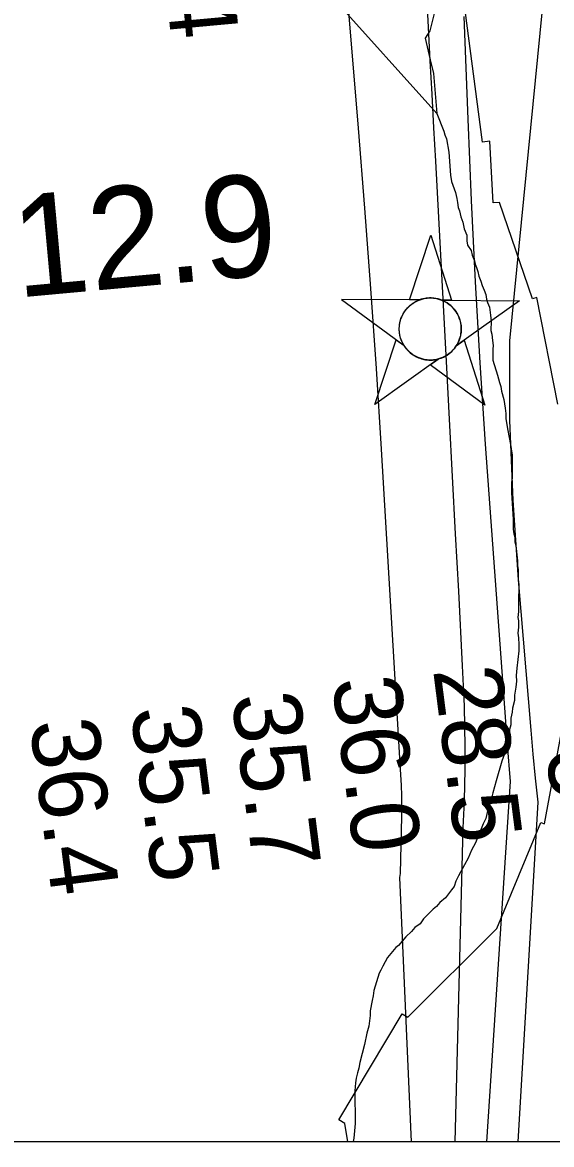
# Model space of a CAD drawing. Extents: x 3271442 to 3309282, y 752266 to 777610.
# Drawn here: x 3284369 to 3284889, y 757642 to 758745 of the extents above; entities that cross this region are included whole.
import ezdxf

# ---------------------------------------------------------------- set-up
doc = ezdxf.new("R2010")
doc.units = 0
for name, color, linetype in [('V-CHAN-NAID', 7, 'Continuous'), ('V-GRID-FRAM', 7, 'Continuous'), ('V-RIVR-RANG', 7, 'Continuous'), ('V-RRAP-RVMT', 7, 'Continuous'), ('V-SITE-VEGE', 7, 'Continuous'), ('V-SURV-IDEN', 7, 'Continuous'), ('V-TOPO-MAJR', 7, 'Continuous'), ('V-TOPO-MINR', 7, 'Continuous'), ('V-TOPO-SHOR', 7, 'Continuous'), ('V-WETL-SWMP', 7, 'Continuous')]:
    doc.layers.add(name, color=color, linetype=linetype)

msp = doc.modelspace()

# ---------------------------------------------------------------- linework, layer by layer
at = {"layer": 'V-CHAN-NAID'}
for points in [[(3284758.9, 758471.9), (3284749.3, 758472), (3284770.5, 758535.5), (3284790.7, 758471.7), (3284781.1, 758471.8), (3284779.5, 758472.3), (3284777.4, 758473), (3284775.4, 758473.4), (3284773.4, 758473.7), (3284772.2, 758473.8), (3284770.7, 758473.9), (3284768.9, 758473.9), (3284767.6, 758473.8), (3284765.7, 758473.6), (3284764.3, 758473.4), (3284762.5, 758473), (3284761, 758472.6), (3284759.9, 758472.3)], [(3284758.9, 758471.9), (3284682.4, 758472.5), (3284744, 758427.1), (3284742.9, 758429), (3284742.1, 758430.6), (3284741.3, 758432.6), (3284740.6, 758434.6), (3284740.2, 758435.9), (3284739.8, 758437.6), (3284739.6, 758439), (3284739.4, 758440.6), (3284739.3, 758442.3), (3284739.3, 758443.9), (3284739.4, 758446), (3284739.6, 758447.6), (3284740, 758449.8), (3284740.4, 758451.7), (3284741, 758453.6), (3284741.7, 758455.3), (3284742.4, 758456.9), (3284743.2, 758458.4), (3284744.3, 758460.2), (3284745.3, 758461.6), (3284746.3, 758462.9), (3284747.3, 758464.1), (3284748.6, 758465.4), (3284749.7, 758466.4), (3284751.4, 758467.8), (3284752.6, 758468.6), (3284754.3, 758469.7), (3284756, 758470.6), (3284757.5, 758471.3)], [(3284781.1, 758471.8), (3284857.6, 758471.2), (3284795.4, 758426.7), (3284796.3, 758428.2), (3284797.3, 758430), (3284798, 758431.6), (3284798.7, 758433.6), (3284799.3, 758435.4), (3284799.7, 758437), (3284800, 758439), (3284800.2, 758440.6), (3284800.3, 758442.8), (3284800.3, 758444.8), (3284800.1, 758447.1), (3284799.9, 758448.8), (3284799.4, 758451.1), (3284798.7, 758453.2), (3284798, 758455.2), (3284797.3, 758456.6), (3284796.3, 758458.5), (3284795.3, 758460.3), (3284794.1, 758462), (3284792.8, 758463.5), (3284791.5, 758464.9), (3284789.9, 758466.4), (3284788.1, 758467.8), (3284786.5, 758469), (3284784.6, 758470.1), (3284783.1, 758470.9)], [(3284777.4, 758413.8), (3284715.2, 758369.3), (3284736.3, 758432.7), (3284744, 758427.1), (3284744.6, 758426.1), (3284746, 758424.2), (3284747.2, 758422.8), (3284748.7, 758421.3), (3284750.1, 758420.1), (3284751.5, 758418.9), (3284752.9, 758417.9), (3284754.6, 758416.9), (3284756.3, 758416), (3284758.1, 758415.2), (3284759.6, 758414.6), (3284761.2, 758414.1), (3284763.4, 758413.5), (3284765, 758413.2), (3284767, 758413), (3284768.5, 758412.9), (3284770.4, 758412.8), (3284772.1, 758412.9), (3284773.8, 758413.1), (3284775.7, 758413.4)], [(3284795.4, 758426.7), (3284803.2, 758432.3), (3284823.4, 758368.5), (3284769.6, 758408.2), (3284777.4, 758413.8), (3284779, 758414.3), (3284780.6, 758414.8), (3284782.8, 758415.7), (3284784.5, 758416.6), (3284786.4, 758417.7), (3284788.1, 758418.9), (3284789.7, 758420.2), (3284791, 758421.4), (3284792.4, 758422.8), (3284793.6, 758424.2), (3284794.7, 758425.7)]]:
    msp.add_lwpolyline(points, close=True, dxfattribs=at)
msp.add_circle((3284769.8, 758443.4), 30.5, dxfattribs=at)
at = {"layer": 'V-GRID-FRAM'}
msp.add_lwpolyline([(3275591.3, 775827.4), (3307043.5, 775836.6), (3307056.7, 757650.8), (3275588.7, 757641.7), (3275591.3, 775827.4)], dxfattribs=at)
at = {"layer": 'V-RRAP-RVMT'}
for p, q in [((3284821.2, 758627.2), (3284802.4, 758769.2)), ((3284828.3, 758628.1), (3284821.2, 758627.2)), ((3284831.8, 758567.4), (3284828.3, 758628.1)), ((3284837.9, 758567.7), (3284831.8, 758567.4)), ((3284870.4, 758473), (3284837.9, 758567.7)), ((3284874.7, 758474.4), (3284870.4, 758473)), ((3284895.3, 758369.5), (3284874.7, 758474.4)), ((3284882, 757956.9), (3284898.8, 758046.9)), ((3284835.1, 757854.2), (3284878.5, 757958.2)), ((3284878.5, 757958.2), (3284882, 757956.9)), ((3284747.8, 757766.8), (3284835.1, 757854.2)), ((3284679.8, 757666), (3284742.3, 757770.2)), ((3284742.3, 757770.2), (3284747.8, 757766.8)), ((3284685.8, 757662.2), (3284679.8, 757666)), ((3284688.8, 757644.3), (3284685.8, 757662.2)), ((3285224.3, 757644.5), (3284688.8, 757644.3))]:
    msp.add_line(p, q, dxfattribs=at)
at = {"layer": 'V-SITE-VEGE'}
for p, q in [((3284774.4, 758756), (3284769.4, 758736.6)), ((3284769.4, 758736.6), (3284764.9, 758729.4)), ((3284764.9, 758729.4), (3284769.6, 758708.1)), ((3284769.6, 758708.1), (3284773, 758694.5)), ((3284773, 758694.5), (3284776.1, 758655.3)), ((3284776.1, 758655.3), (3284783.1, 758637.9)), ((3284783.1, 758637.9), (3284784, 758634.3)), ((3284784, 758634.3), (3284785.8, 758630.4)), ((3284785.8, 758630.4), (3284788.2, 758617.1)), ((3284788.2, 758617.1), (3284789.7, 758594.5)), ((3284789.7, 758594.5), (3284790.6, 758588.4)), ((3284790.6, 758588.4), (3284794.5, 758577.5)), ((3284794.5, 758577.5), (3284795.9, 758571.7)), ((3284795.9, 758571.7), (3284796.6, 758567.8)), ((3284796.6, 758567.8), (3284797.3, 758562.7)), ((3284797.3, 758562.7), (3284798.6, 758559.4)), ((3284798.6, 758559.4), (3284799.9, 758553.6)), ((3284799.9, 758553.6), (3284801.9, 758548.5)), ((3284801.9, 758548.5), (3284803.2, 758542)), ((3284803.2, 758542), (3284805.9, 758535.6)), ((3284805.9, 758535.6), (3284805.9, 758530)), ((3284805.9, 758530), (3284806.5, 758525.8)), ((3284806.5, 758525.8), (3284809.9, 758520.7)), ((3284809.9, 758520.7), (3284811.1, 758515.9)), ((3284811.1, 758515.9), (3284813.2, 758510.4)), ((3284813.2, 758510.4), (3284814.1, 758507.1)), ((3284814.1, 758507.1), (3284815.3, 758503.8)), ((3284815.3, 758503.8), (3284816.5, 758499.9)), ((3284816.5, 758499.9), (3284817.7, 758495.4)), ((3284817.7, 758495.4), (3284819.5, 758490.5)), ((3284819.5, 758490.5), (3284820.7, 758486)), ((3284820.7, 758486), (3284822.8, 758481.5)), ((3284822.8, 758481.5), (3284824.3, 758477.3)), ((3284824.3, 758477.3), (3284825.2, 758472.7)), ((3284825.2, 758472.7), (3284826.1, 758469.4)), ((3284826.1, 758469.4), (3284828, 758464.9)), ((3284828, 758464.9), (3284828.9, 758457)), ((3284828.9, 758457), (3284829.8, 758451)), ((3284829.8, 758451), (3284829.5, 758442)), ((3284829.5, 758442), (3284830.4, 758438.3)), ((3284830.4, 758438.3), (3284831, 758432.1)), ((3284831, 758432.1), (3284831.6, 758427)), ((3284831.6, 758427), (3284831.3, 758423.7)), ((3284831.3, 758423.7), (3284831.3, 758418.5)), ((3284831.3, 758418.5), (3284831.4, 758412.8)), ((3284831.4, 758412.8), (3284836, 758397.9)), ((3284836, 758397.9), (3284838, 758390.8)), ((3284838, 758390.8), (3284839.3, 758386.9)), ((3284839.3, 758386.9), (3284840, 758382.4)), ((3284840, 758382.4), (3284842, 758374)), ((3284842, 758374), (3284843.4, 758365.6)), ((3284843.4, 758365.6), (3284844.1, 758360.4)), ((3284844.1, 758360.4), (3284844.1, 758355.2)), ((3284844.1, 758355.2), (3284846.1, 758343.6)), ((3284846.1, 758343.6), (3284848.8, 758330)), ((3284848.8, 758330), (3284849.5, 758325.5)), ((3284849.5, 758325.5), (3284850.2, 758319.7)), ((3284850.2, 758319.7), (3284850.4, 758297)), ((3284850.4, 758297), (3284849.8, 758292.5)), ((3284849.8, 758292.5), (3284849.8, 758282.8)), ((3284849.8, 758282.8), (3284851.4, 758256)), ((3284851.4, 758256), (3284851.4, 758246.6)), ((3284851.4, 758246.6), (3284852.1, 758242)), ((3284852.1, 758242), (3284852.8, 758238.8)), ((3284852.8, 758238.8), (3284852.8, 758234.3)), ((3284852.8, 758234.3), (3284854.1, 758230.4)), ((3284854.1, 758230.4), (3284855.5, 758215.5)), ((3284855.5, 758215.5), (3284855.6, 758211)), ((3284855.6, 758211), (3284856.2, 758206.5)), ((3284856.2, 758206.5), (3284856.3, 758197.4)), ((3284856.3, 758197.4), (3284857, 758192.2)), ((3284857, 758192.2), (3284856.5, 758174.1)), ((3284856.5, 758174.1), (3284856.5, 758165.7)), ((3284856.5, 758165.7), (3284855.9, 758159.9)), ((3284855.9, 758159.9), (3284856.6, 758156.6)), ((3284856.7, 758150.2), (3284856, 758144.3)), ((3284856.6, 758156.6), (3284856.7, 758150.2)), ((3284856, 758144.3), (3284856.7, 758139.8)), ((3284856.7, 758139.8), (3284856.8, 758133.2)), ((3284856.8, 758126.9), (3284855, 758110)), ((3284856.8, 758133.2), (3284856.8, 758126.9)), ((3284855, 758110), (3284854.4, 758102.9)), ((3284854.5, 758097.1), (3284853.9, 758091.2)), ((3284854.4, 758102.9), (3284854.5, 758097.1)), ((3284853.9, 758091.2), (3284852.6, 758083.5)), ((3284852.6, 758083.5), (3284852.7, 758078.3)), ((3284852.7, 758078.3), (3284850.8, 758070.5)), ((3284850.2, 758066.6), (3284848.9, 758060.8)), ((3284848.9, 758060.8), (3284849, 758054.3)), ((3284850.8, 758070.5), (3284850.2, 758066.6)), ((3284847.7, 758049.8), (3284847.1, 758042)), ((3284849, 758054.3), (3284847.7, 758049.8)), ((3284847.1, 758042), (3284845.2, 758034.2)), ((3284844, 758029.7), (3284842.7, 758025.8)), ((3284845.2, 758034.2), (3284844, 758029.7)), ((3284840.2, 758018.6), (3284834.5, 757999.2)), ((3284842.7, 758025.8), (3284840.2, 758018.6)), ((3284834.5, 757999.2), (3284831.3, 757987.5)), ((3284831.3, 757987.5), (3284829.4, 757979.7)), ((3284829.4, 757979.7), (3284825.7, 757968)), ((3284824.4, 757962.2), (3284821.9, 757957)), ((3284825.7, 757968), (3284824.4, 757962.2)), ((3284821.9, 757957), (3284818.7, 757948.6)), ((3284818.7, 757948.6), (3284814.2, 757938.2)), ((3284810.4, 757931), (3284807.2, 757923.2)), ((3284814.2, 757938.2), (3284810.4, 757931)), ((3284807.2, 757923.2), (3284803.4, 757916.7)), ((3284803.4, 757916.7), (3284797.6, 757905.7)), ((3284793.2, 757895.3), (3284790.6, 757892)), ((3284795.1, 757900.5), (3284793.2, 757895.3)), ((3284797.6, 757905.7), (3284795.1, 757900.5)), ((3284784.9, 757884.2), (3284779.1, 757879.7)), ((3284790.6, 757892), (3284784.9, 757884.2)), ((3284772.6, 757873.1), (3284763, 757863.4)), ((3284775.9, 757875.8), (3284772.6, 757873.1)), ((3284779.1, 757879.7), (3284775.9, 757875.8)), ((3284763, 757863.4), (3284759.8, 757858.8)), ((3284754.7, 757854.9), (3284751.4, 757851)), ((3284759.8, 757858.8), (3284754.7, 757854.9)), ((3284745.7, 757845.8), (3284738.6, 757837.3)), ((3284751.4, 757851), (3284745.7, 757845.8)), ((3284736, 757835.3), (3284727.7, 757825.6)), ((3284738.6, 757837.3), (3284736, 757835.3)), ((3284727.7, 757825.6), (3284723.2, 757817.1)), ((3284719.4, 757810), (3284714.3, 757793.1)), ((3284721.3, 757813.2), (3284719.4, 757810)), ((3284723.2, 757817.1), (3284721.3, 757813.2)), ((3284713.7, 757787.9), (3284712.5, 757783.4)), ((3284714.3, 757793.1), (3284713.7, 757787.9)), ((3284712.5, 757783.4), (3284710.6, 757773)), ((3284710.6, 757768.5), (3284709.4, 757758.1)), ((3284710.6, 757773), (3284710.6, 757768.5)), ((3284709.4, 757758.1), (3284707.5, 757751)), ((3284707.5, 757751), (3284705, 757739.9)), ((3284705, 757739.9), (3284700.6, 757722.4)), ((3284700.6, 757722.4), (3284699.4, 757716.6)), ((3284698.1, 757712.1), (3284696.9, 757706.9)), ((3284699.4, 757716.6), (3284698.1, 757712.1)), ((3284696.2, 757702.3), (3284695.7, 757694.6)), ((3284696.9, 757706.9), (3284696.2, 757702.3)), ((3284695.7, 757694.6), (3284695.9, 757662.2)), ((3284695.9, 757662.2), (3284694.7, 757648)), ((3284694.1, 757644.3), (3284306.4, 757644.2)), ((3284694.7, 757648), (3284694.1, 757644.7)), ((3284694.1, 757644.7), (3284694.1, 757644.3))]:
    msp.add_line(p, q, dxfattribs=at)
at = {"layer": 'V-TOPO-MAJR'}
msp.add_lwpolyline([(3284765.4, 758783.9), (3284767.7, 758740), (3284769.5, 758707.1), (3284771.2, 758674.2), (3284773, 758641.2), (3284774.8, 758608.3), (3284785.3, 758411.3), (3284788.3, 758354.8), (3284791.3, 758298.4), (3284794.3, 758241.9), (3284797.4, 758185.5), (3284801.3, 758112.4), (3284802.2, 758092.5), (3284803, 758072.6), (3284803.5, 758052.6), (3284803.8, 758032.7), (3284803.8, 758012.7), (3284803.5, 757992.8), (3284802.8, 757972.8), (3284801.9, 757952.9), (3284794.1, 757644.3)], dxfattribs=at)
at = {"layer": 'V-TOPO-MINR'}
for points in [[(3284886.6, 758827.6), (3284847.7, 758431.6), (3284847.8, 758353.3), (3284851, 758275.1), (3284856.1, 758196.9), (3284868.7, 758049.1), (3284870.8, 758025.4), (3284873.1, 758001.7), (3284875.7, 757978.1)], [(3284689.5, 758755.3), (3284699, 758640.9), (3284705.2, 758562.1), (3284711.1, 758483.2), (3284716.5, 758404.4), (3284721.4, 758325.4), (3284740.6, 758005), (3284741.1, 757994.8), (3284741.4, 757984.6), (3284741.5, 757974.5), (3284741.5, 757964.3), (3284740.3, 757908.1), (3284739.7, 757904.1), (3284750.9, 757644.3)], [(3284802.9, 758750.7), (3284806.6, 758649.5), (3284809.9, 758569.7), (3284813.8, 758489.8), (3284818.6, 758410), (3284823.9, 758330.3), (3284842.7, 758070.9), (3284845.4, 758034.7), (3284848.4, 757998.5), (3284825, 757644.3)], [(3284875.7, 757978.1), (3284856, 757644.4)]]:
    msp.add_lwpolyline(points, dxfattribs=at)
at = {"layer": 'V-TOPO-SHOR'}
msp.add_lwpolyline([(3284774.4, 758756), (3284769.4, 758736.6), (3284764.9, 758729.4), (3284769.6, 758708.1), (3284773, 758694.5), (3284776.1, 758655.3)], dxfattribs=at)
at = {"layer": 'V-WETL-SWMP'}
for p, q in [((3284776.1, 758655.3), (3284534.8, 758924.3)), ((3284774.4, 758756), (3284769.4, 758736.6)), ((3284769.4, 758736.6), (3284764.9, 758729.4)), ((3284764.9, 758729.4), (3284769.6, 758708.1)), ((3284769.6, 758708.1), (3284773, 758694.5)), ((3284773, 758694.5), (3284776.1, 758655.3))]:
    msp.add_line(p, q, dxfattribs=at)

# ---------------------------------------------------------------- texts
at = {"layer": 'V-RIVR-RANG'}
for s, rotation, p in [('37.4', 275.2383, (3284499, 758900.2)), ('28.5', 277.2683, (3284772.5, 758108.4)), ('36.0', 277.2683, (3284673, 758098.4)), ('35.7', 277.2683, (3284574.2, 758082.6)), ('35.5', 277.2683, (3284475, 758069.7)), ('36.4', 277.2683, (3284375.8, 758056.9)), ('5', 277.2683, (3284883.6, 758027.9))]:
    msp.add_text(s, height=67, rotation=rotation, dxfattribs=at).set_placement(p)
at = {"layer": 'V-SURV-IDEN'}
msp.add_text('2864+12.9', height=100, rotation=5.2172, dxfattribs=at).set_placement((3283989.5, 758440))

doc.saveas('drawing.dxf')
